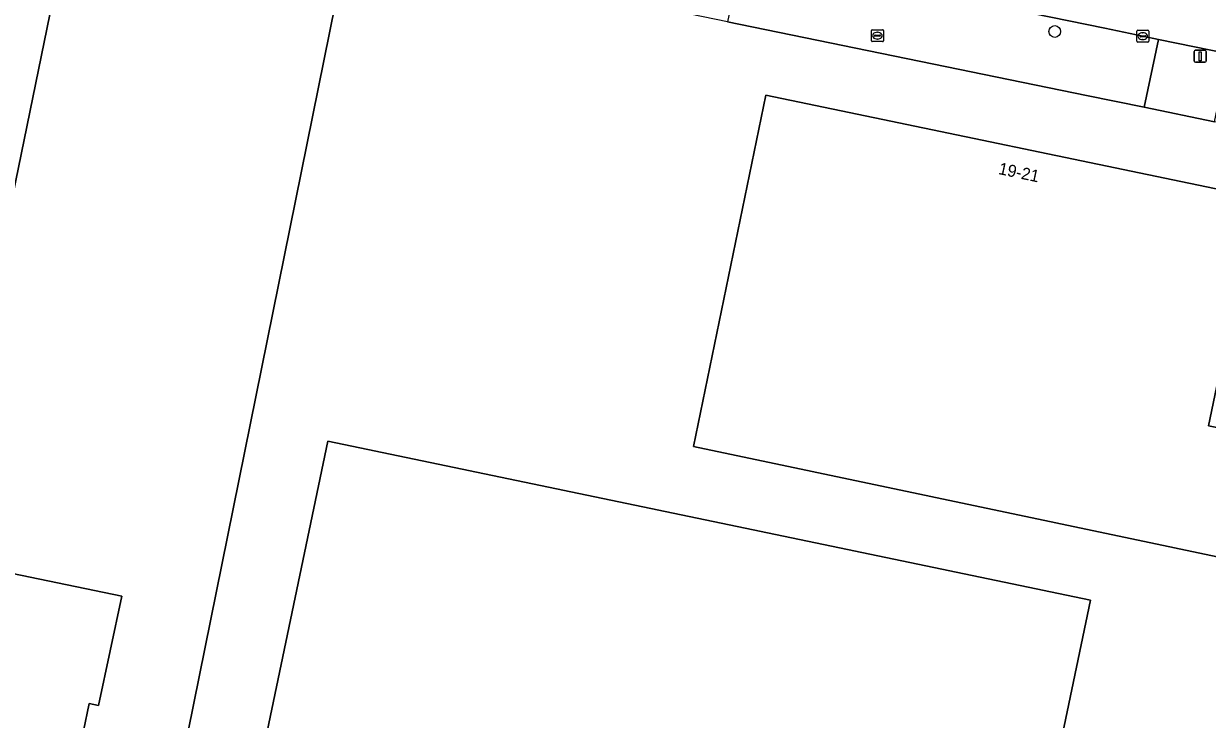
# Model space of a CAD drawing. Extents: x 157692 to 159674, y 381452 to 383291.
# Drawn here: x 158147.5 to 158246.3, y 382485.6 to 382543.7 of the extents above; entities that cross this region are included whole.
import ezdxf

# ---------------------------------------------------------------- set-up
doc = ezdxf.new("R2010")
doc.units = 0
for name, color, linetype in [('IMGEO_Boom', 7, 'Continuous'), ('IMGEO_Brandkraan', 7, 'Continuous'), ('IMGEO_Erf', 7, 'Continuous'), ('IMGEO_Kolk', 7, 'Continuous'), ('IMGEO_Lichtmast', 7, 'Continuous'), ('IMGEO_Pand', 7, 'Continuous'), ('IMGEO_Pand_nummerreeks', 7, 'Continuous'), ('IMGEO_Rijbaan_lokaal_gesloten', 7, 'Continuous'), ('IMGEO_Rijbaan_lokaal_open', 7, 'Continuous'), ('IMGEO_Voetpad_open', 7, 'Continuous')]:
    doc.layers.add(name, color=color, linetype=linetype)

msp = doc.modelspace()

# ---------------------------------------------------------------- linework, layer by layer
at = {"layer": 'IMGEO_Boom'}
msp.add_circle((158233.532, 382543.041), 0.489, dxfattribs=at)
at = {"layer": 'IMGEO_Brandkraan'}
for p, q in [((158218.232, 382542.266), (158218.232, 382543.118)), ((158218.307, 382543.192), (158219.159, 382543.192)), ((158218.491, 382542.686), (158218.491, 382542.698)), ((158218.534, 382542.735), (158218.932, 382542.735)), ((158218.72, 382542.972), (158218.745, 382542.972)), ((158218.975, 382542.698), (158218.975, 382542.686)), ((158219.233, 382543.118), (158219.233, 382542.266)), ((158219.159, 382542.192), (158218.307, 382542.192)), ((158218.929, 382542.649), (158218.531, 382542.649)), ((158218.743, 382542.412), (158218.718, 382542.412))]:
    msp.add_line(p, q, dxfattribs=at)
for points in [[(158218.232, 382542.266), (158218.232, 382543.118)], [(158218.307, 382543.192), (158219.159, 382543.192)], [(158219.233, 382543.118), (158219.233, 382542.266)], [(158219.159, 382542.192), (158218.307, 382542.192)]]:
    msp.add_lwpolyline(points, dxfattribs=at)
for centre, radius, start, end in [((158218.309, 382543.116), 0.0765, 91.55205, 178.44795), ((158218.309, 382543.116), 0.0765, 91.55205, 178.44795), ((158218.531, 382542.695), 0.0403, 85.87752, 175.75265), ((158218.528, 382542.685), 0.0366, 178.93798, 274.71019), ((158218.932, 382542.692), 0.043, 264.86636, 352.45326), ((158218.936, 382542.697), 0.0386, 1.73085, 96.63898), ((158219.157, 382543.116), 0.0765, 1.55205, 88.44795), ((158219.157, 382543.116), 0.0765, 1.55205, 88.44795), ((158218.309, 382542.268), 0.0765, 181.55205, 268.44795), ((158218.309, 382542.268), 0.0765, 181.55205, 268.44795), ((158219.157, 382542.268), 0.0765, 271.55205, 358.44795), ((158219.157, 382542.268), 0.0765, 271.55205, 358.44795)]:
    msp.add_arc(centre, radius, start, end, dxfattribs=at)
for centre, major_axis, ratio, start_param, end_param in [((158218.719, 382542.692), (-0.387, 0.002), 0.722429, 4.712389, 7.853982), ((158218.744, 382542.692), (-0.39, 0.002), 0.717154, 1.570796, 4.712389)]:
    msp.add_ellipse(centre, major_axis=major_axis, ratio=ratio, start_param=start_param, end_param=end_param, dxfattribs=at)
at = {"layer": 'IMGEO_Erf'}
for points in [[(158260.737, 382532.625), (158246.852, 382535.497), (158240.987, 382536.71), (158236.17, 382537.706), (158206.219, 382543.859), (158197.966, 382545.555), (158191.585, 382546.866), (158176.896, 382549.884), (158176.138, 382551.005), (158174.948, 382552.799), (158173.951, 382547.631), (158160.726, 382482.272), (158159.791, 382482.428), (158149.07, 382430.613), (158150.201, 382430.381), (158151.053, 382430.197), (158151.265, 382430.151), (158162.369, 382427.746), (158164.02, 382427.388), (158168.133, 382426.514), (158183.757, 382423.208), (158198.411, 382420.108), (158235.601, 382412.239)], [(158119.069, 382453.782), (158092.145, 382459.376), (158100.579, 382500), (158108.636, 382538.947), (158107.619, 382539.156), (158091.069, 382459.143), (158090.686, 382459.227), (158087.394, 382443.294), (158127.462, 382434.925), (158132.761, 382433.858), (158141.563, 382432.117), (158152.955, 382486.91), (158153.728, 382486.754), (158155.681, 382495.871), (158140.358, 382499.066)]]:
    msp.add_lwpolyline(points, dxfattribs=at)
for points in [[(158203.372, 382508.378), (158209.425, 382537.711), (158250.336, 382529.206), (158246.364, 382510.099), (158255.513, 382508.258), (158253.417, 382497.836)], [(158222.244, 382427.205), (158158.594, 382440.49), (158172.859, 382508.835), (158236.517, 382495.538)]]:
    msp.add_lwpolyline(points, close=True, dxfattribs=at)
at = {"layer": 'IMGEO_Kolk'}
for p, q in [((158240.378, 382542.222), (158240.378, 382543.074)), ((158240.453, 382543.148), (158241.305, 382543.148)), ((158240.68, 382542.691), (158241.078, 382542.691)), ((158240.866, 382542.928), (158240.891, 382542.928)), ((158241.379, 382543.074), (158241.379, 382542.222)), ((158241.305, 382542.148), (158240.453, 382542.148)), ((158240.637, 382542.642), (158240.637, 382542.654)), ((158241.075, 382542.605), (158240.677, 382542.605)), ((158240.889, 382542.368), (158240.864, 382542.368)), ((158241.121, 382542.654), (158241.121, 382542.642))]:
    msp.add_line(p, q, dxfattribs=at)
for points in [[(158240.378, 382542.222), (158240.378, 382543.074)], [(158240.453, 382543.148), (158241.305, 382543.148)], [(158241.379, 382543.074), (158241.379, 382542.222)], [(158241.305, 382542.148), (158240.453, 382542.148)]]:
    msp.add_lwpolyline(points, dxfattribs=at)
for centre, radius, start, end in [((158240.455, 382543.072), 0.0765, 91.55205, 178.44795), ((158240.455, 382543.072), 0.0765, 91.55205, 178.44795), ((158240.677, 382542.651), 0.0403, 85.87752, 175.75265), ((158241.082, 382542.653), 0.0386, 1.73085, 96.63898), ((158241.303, 382543.072), 0.0765, 1.55205, 88.44795), ((158241.303, 382543.072), 0.0765, 1.55205, 88.44795), ((158240.455, 382542.224), 0.0765, 181.55205, 268.44795), ((158240.455, 382542.224), 0.0765, 181.55205, 268.44795), ((158240.674, 382542.641), 0.0366, 178.93798, 274.71019), ((158241.078, 382542.648), 0.043, 264.86636, 352.45326), ((158241.303, 382542.224), 0.0765, 271.55205, 358.44795), ((158241.303, 382542.224), 0.0765, 271.55205, 358.44795)]:
    msp.add_arc(centre, radius, start, end, dxfattribs=at)
for centre, major_axis, ratio, start_param, end_param in [((158240.865, 382542.648), (-0.387, 0.002), 0.722429, 4.712389, 7.853982), ((158240.89, 382542.648), (-0.39, 0.002), 0.717154, 1.570796, 4.712389)]:
    msp.add_ellipse(centre, major_axis=major_axis, ratio=ratio, start_param=start_param, end_param=end_param, dxfattribs=at)
at = {"layer": 'IMGEO_Lichtmast'}
for p, q in [((158245.171, 382540.567), (158245.171, 382541.367)), ((158245.171, 382541.367), (158245.171, 382540.567)), ((158245.271, 382541.467), (158246.061, 382541.467)), ((158246.061, 382541.467), (158245.271, 382541.467)), ((158246.161, 382541.367), (158246.161, 382540.567)), ((158246.161, 382540.567), (158246.161, 382541.367)), ((158246.061, 382540.467), (158245.271, 382540.467)), ((158245.271, 382540.467), (158246.061, 382540.467))]:
    msp.add_line(p, q, dxfattribs=at)
msp.add_lwpolyline([(158245.591, 382541.342), (158245.741, 382541.342), (158245.741, 382540.592), (158245.591, 382540.592), (158245.591, 382541.342)], dxfattribs=at)
for centre, start, end in [((158245.271, 382541.367), 90, 180), ((158245.271, 382541.367), 90, 180), ((158246.061, 382541.367), 0, 90), ((158246.061, 382541.367), 360, 90), ((158245.271, 382540.567), 180, 270), ((158245.271, 382540.567), 180, 270), ((158246.061, 382540.567), 270, 0), ((158246.061, 382540.567), 270, 0)]:
    msp.add_arc(centre, 0.1, start, end, dxfattribs=at)
at = {"layer": 'IMGEO_Pand'}
msp.add_lwpolyline([(158121.055, 382453.372), (158137.095, 382450.14), (158146.306, 382495.331), (158139.862, 382496.644), (158140.358, 382499.066), (158150.39, 382548.027), (158130.162, 382552.169), (158126.131, 382552.994), (158133.585, 382589.261), (158137.603, 382588.433), (158138.948, 382588.16), (158160.573, 382693.951)], dxfattribs=at)
for points in [[(158250.336, 382529.206), (158209.425, 382537.711), (158203.372, 382508.378), (158253.417, 382497.836), (158255.513, 382508.258), (158246.364, 382510.099)], [(158158.594, 382440.49), (158222.244, 382427.205), (158236.517, 382495.538), (158172.859, 382508.835)]]:
    msp.add_lwpolyline(points, close=True, dxfattribs=at)
at = {"layer": 'IMGEO_Rijbaan_lokaal_gesloten'}
for points in [[(158161.377, 382583.667), (158138.948, 382588.16), (158137.603, 382588.433), (158133.585, 382589.261), (158126.131, 382552.994), (158130.162, 382552.169), (158150.39, 382548.027), (158140.358, 382499.066), (158155.681, 382495.871), (158153.728, 382486.754), (158152.955, 382486.91), (158141.563, 382432.117), (158141.724, 382432.085), (158143.923, 382431.667), (158149.07, 382430.613), (158159.791, 382482.428), (158160.726, 382482.272), (158173.951, 382547.631)], [(158185.305, 382550.409), (158192.209, 382549.881), (158194.28, 382549.723), (158195.875, 382549.606), (158197.514, 382549.46), (158198.742, 382549.325), (158207.155, 382548.401), (158218.614, 382547.142), (158219.845, 382546.957), (158221.185, 382546.711), (158237.723, 382543.32), (158240.875, 382542.65), (158242.179, 382542.381), (158248.059, 382541.17), (158259.953, 382538.72), (158260.015, 382538.714), (158289.255, 382532.72), (158289.761, 382532.565), (158290.003, 382532.509), (158300.233, 382530.369), (158302.415, 382538.043), (158285.228, 382541.605)]]:
    msp.add_lwpolyline(points, dxfattribs=at)
at = {"layer": 'IMGEO_Rijbaan_lokaal_open'}
msp.add_lwpolyline([(158248.059, 382541.17), (158242.179, 382542.381), (158240.987, 382536.71), (158246.852, 382535.497)], close=True, dxfattribs=at)
at = {"layer": 'IMGEO_Voetpad_open'}
msp.add_lwpolyline([(158219.845, 382546.957), (158218.614, 382547.142), (158207.155, 382548.401), (158206.219, 382543.859), (158236.17, 382537.706), (158240.987, 382536.71), (158242.179, 382542.381), (158240.875, 382542.65), (158237.723, 382543.32), (158221.185, 382546.711)], close=True, dxfattribs=at)

# ---------------------------------------------------------------- texts
at = {"layer": 'IMGEO_Pand_nummerreeks'}
msp.add_text('19-21', height=1, rotation=348.05956, dxfattribs=at).set_placement((158228.779, 382531.143))

doc.saveas('drawing.dxf')
